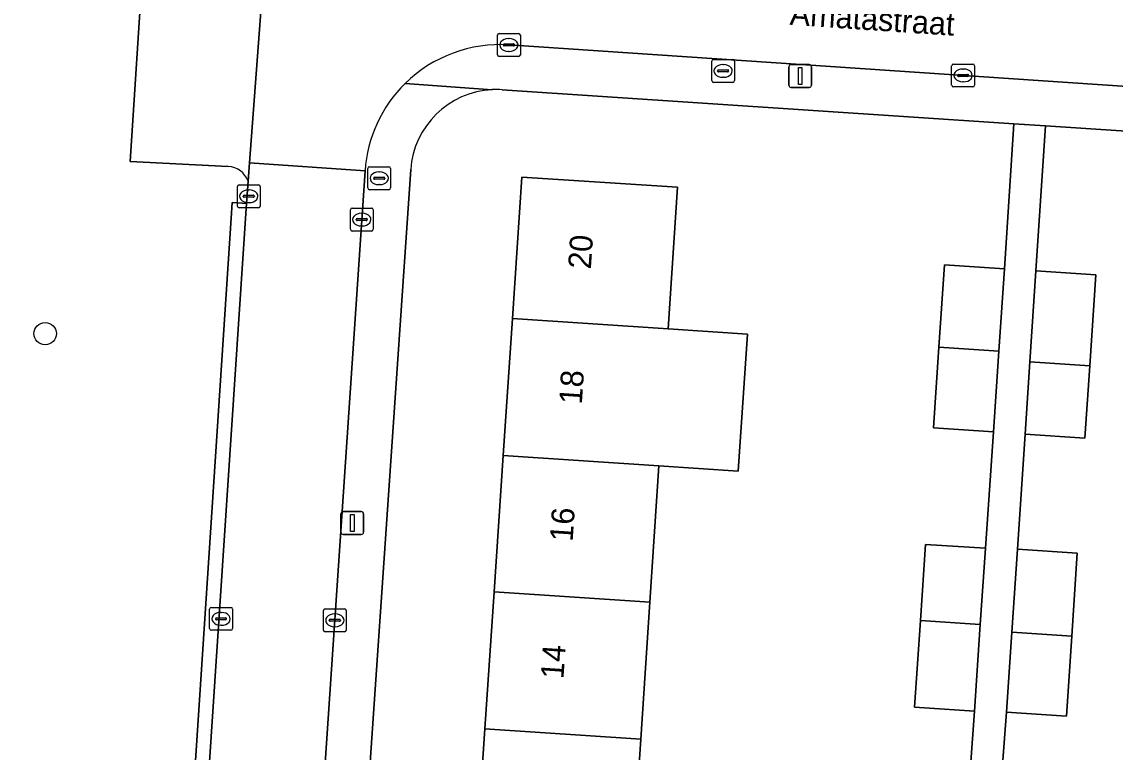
# Model space of a CAD drawing. Extents: x 161848 to 162726, y 385382 to 386521.
# Drawn here: x 161938.67 to 161986.5, y 385812.47 to 385844.42 of the extents above; entities that cross this region are included whole.
import ezdxf

# ---------------------------------------------------------------- set-up
doc = ezdxf.new("R2010")
doc.units = 0
for name, color, linetype in [('IMGEO_Berm_groen', 7, 'Continuous'), ('IMGEO_Boom', 7, 'Continuous'), ('IMGEO_Brandkraan', 7, 'Continuous'), ('IMGEO_Erf', 7, 'Continuous'), ('IMGEO_Kolk', 7, 'Continuous'), ('IMGEO_Lichtmast', 7, 'Continuous'), ('IMGEO_Openbare_ruimte_label', 7, 'Continuous'), ('IMGEO_Pand', 7, 'Continuous'), ('IMGEO_Pand_nummerreeks', 7, 'Continuous'), ('IMGEO_Parkeervlak_open', 7, 'Continuous'), ('IMGEO_Rijbaan_lokaal_open', 7, 'Continuous'), ('IMGEO_Verkeerseiland_open', 7, 'Continuous'), ('IMGEO_Voetpad_open', 7, 'Continuous')]:
    doc.layers.add(name, color=color, linetype=linetype)

msp = doc.modelspace()

# ---------------------------------------------------------------- linework, layer by layer
at = {"layer": 'IMGEO_Berm_groen'}
for points in [[(161947.7, 385838.093), (161943.41, 385838.314), (161943.973, 385847.108), (161933.818, 385847.74), (161931.525, 385832.871), (161927.656, 385775.034), (161939.891, 385770.318), (161939.908, 385768.742), (161943.443, 385768.793), (161945.684, 385803.221), (161947.829, 385835.828)], [(161947.829, 385835.828), (161947.874, 385836.512), (161948.121, 385836.496), (161948.494, 385836.471), (161948.566, 385837.444)]]:
    msp.add_lwpolyline(points, dxfattribs=at)
msp.add_arc((161947.651, 385837.125), 0.969, 19.1981, 87.1044, dxfattribs=at)
at = {"layer": 'IMGEO_Boom'}
msp.add_circle((161939.691, 385830.779), 0.489, dxfattribs=at)
at = {"layer": 'IMGEO_Brandkraan'}
for p, q in [((161968.848, 385841.847), (161968.848, 385842.699)), ((161968.923, 385842.773), (161969.775, 385842.773)), ((161969.849, 385842.699), (161969.849, 385841.847)), ((161969.107, 385842.267), (161969.107, 385842.279)), ((161969.545, 385842.23), (161969.147, 385842.23)), ((161969.15, 385842.316), (161969.548, 385842.316)), ((161969.336, 385842.553), (161969.361, 385842.553)), ((161969.591, 385842.279), (161969.591, 385842.267)), ((161969.775, 385841.773), (161968.923, 385841.773)), ((161969.359, 385841.993), (161969.334, 385841.993)), ((161953.803, 385837.151), (161953.803, 385838.003)), ((161953.878, 385838.077), (161954.73, 385838.077)), ((161954.291, 385837.857), (161954.316, 385837.857)), ((161954.804, 385838.003), (161954.804, 385837.151)), ((161954.062, 385837.571), (161954.062, 385837.583)), ((161954.5, 385837.534), (161954.102, 385837.534)), ((161954.105, 385837.62), (161954.503, 385837.62)), ((161954.546, 385837.583), (161954.546, 385837.571)), ((161954.73, 385837.077), (161953.878, 385837.077)), ((161954.314, 385837.297), (161954.289, 385837.297))]:
    msp.add_line(p, q, dxfattribs=at)
for points in [[(161968.848, 385841.847), (161968.848, 385842.699)], [(161968.923, 385842.773), (161969.775, 385842.773)], [(161969.849, 385842.699), (161969.849, 385841.847)], [(161969.775, 385841.773), (161968.923, 385841.773)], [(161953.803, 385837.151), (161953.803, 385838.003)], [(161953.878, 385838.077), (161954.73, 385838.077)], [(161954.804, 385838.003), (161954.804, 385837.151)], [(161954.73, 385837.077), (161953.878, 385837.077)]]:
    msp.add_lwpolyline(points, dxfattribs=at)
for centre, radius, start, end in [((161968.925, 385842.697), 0.0765, 91.552, 178.448), ((161968.925, 385842.697), 0.0765, 91.552, 178.448), ((161969.773, 385842.697), 0.0765, 1.552, 88.448), ((161969.773, 385842.697), 0.0765, 1.552, 88.448), ((161969.147, 385842.276), 0.0403, 85.8775, 175.7526), ((161969.144, 385842.266), 0.0366, 178.938, 274.7102), ((161969.548, 385842.273), 0.043, 264.8664, 352.4533), ((161969.552, 385842.278), 0.0386, 1.7309, 96.639), ((161968.925, 385841.849), 0.0765, 181.552, 268.448), ((161968.925, 385841.849), 0.0765, 181.552, 268.448), ((161969.773, 385841.849), 0.0765, 271.552, 358.448), ((161969.773, 385841.849), 0.0765, 271.552, 358.448), ((161953.88, 385838.001), 0.0765, 91.552, 178.448), ((161953.88, 385838.001), 0.0765, 91.552, 178.448), ((161954.728, 385838.001), 0.0765, 1.552, 88.448), ((161954.728, 385838.001), 0.0765, 1.552, 88.448), ((161954.102, 385837.58), 0.0403, 85.8775, 175.7526), ((161954.099, 385837.57), 0.0366, 178.938, 274.7102), ((161954.503, 385837.577), 0.043, 264.8664, 352.4533), ((161954.507, 385837.582), 0.0386, 1.7309, 96.639), ((161953.88, 385837.153), 0.0765, 181.552, 268.448), ((161953.88, 385837.153), 0.0765, 181.552, 268.448), ((161954.728, 385837.153), 0.0765, 271.552, 358.448), ((161954.728, 385837.153), 0.0765, 271.552, 358.448)]:
    msp.add_arc(centre, radius, start, end, dxfattribs=at)
for centre, major_axis, ratio, start_param, end_param in [((161969.335, 385842.273), (-0.387, 0.002), 0.722429, 4.712389, 7.853982), ((161969.36, 385842.273), (-0.39, 0.002), 0.717154, 1.570796, 4.712389), ((161954.29, 385837.577), (-0.387, 0.002), 0.722429, 4.712389, 7.853982), ((161954.315, 385837.577), (-0.39, 0.002), 0.717154, 1.570796, 4.712389)]:
    msp.add_ellipse(centre, major_axis=major_axis, ratio=ratio, start_param=start_param, end_param=end_param, dxfattribs=at)
at = {"layer": 'IMGEO_Erf'}
for points in [[(161977.392, 385809.804), (161980.014, 385809.631), (161980.348, 385814.258), (161977.727, 385814.432), (161977.978, 385818.234), (161978.199, 385821.56), (161980.821, 385821.387), (161981.18, 385826.49), (161978.559, 385826.664), (161978.792, 385830.19), (161979.031, 385833.792), (161981.653, 385833.619), (161982.073, 385839.965), (161959.679, 385841.448)], [(162010.612, 385837.904), (162007.405, 385838.156), (162000, 385838.778), (161983.452, 385839.874), (161983.031, 385833.522), (161985.651, 385833.348), (161985.387, 385829.37), (161985.178, 385826.212), (161982.558, 385826.386), (161982.22, 385821.354), (161984.84, 385821.18), (161984.599, 385817.539), (161984.367, 385814.044), (161981.747, 385814.218), (161981.378, 385809.448)], [(161955.683, 385837.954), (161951.696, 385779.71)], [(161958.535, 385807.578), (161958.93, 385813.487), (161959.331, 385819.481), (161959.731, 385825.445), (161960.132, 385831.44), (161960.546, 385837.627), (161967.351, 385837.188), (161966.94, 385830.984), (161970.408, 385830.752), (161970.006, 385824.757), (161966.543, 385824.989), (161966.148, 385819.025), (161965.751, 385813.03), (161965.359, 385807.121)]]:
    msp.add_lwpolyline(points, dxfattribs=at)
for centre, radius, start, end in [((161959.43, 385837.701), 3.756, 92.7645, 176.1324), ((161959.428, 385837.601), 3.856, 86.2702, 92.6638)]:
    msp.add_arc(centre, radius, start, end, dxfattribs=at)
at = {"layer": 'IMGEO_Kolk'}
for p, q in [((161959.477, 385842.983), (161959.477, 385843.835)), ((161959.552, 385843.909), (161960.404, 385843.909)), ((161959.965, 385843.689), (161959.99, 385843.689)), ((161960.478, 385843.835), (161960.478, 385842.983)), ((161959.736, 385843.403), (161959.736, 385843.415)), ((161960.174, 385843.366), (161959.776, 385843.366)), ((161959.779, 385843.452), (161960.177, 385843.452)), ((161959.988, 385843.129), (161959.963, 385843.129)), ((161960.22, 385843.415), (161960.22, 385843.403)), ((161960.404, 385842.909), (161959.552, 385842.909)), ((161979.421, 385842.575), (161980.273, 385842.575)), ((161979.346, 385841.649), (161979.346, 385842.501)), ((161979.648, 385842.118), (161980.046, 385842.118)), ((161979.834, 385842.355), (161979.859, 385842.355)), ((161980.347, 385842.501), (161980.347, 385841.649)), ((161979.605, 385842.069), (161979.605, 385842.081)), ((161980.043, 385842.032), (161979.645, 385842.032)), ((161979.857, 385841.795), (161979.832, 385841.795)), ((161980.089, 385842.081), (161980.089, 385842.069)), ((161980.273, 385841.575), (161979.421, 385841.575)), ((161948.098, 385836.363), (161948.098, 385837.215)), ((161948.173, 385837.289), (161949.025, 385837.289)), ((161948.4, 385836.832), (161948.798, 385836.832)), ((161948.586, 385837.069), (161948.611, 385837.069)), ((161949.099, 385837.215), (161949.099, 385836.363)), ((161948.357, 385836.783), (161948.357, 385836.795)), ((161948.795, 385836.746), (161948.397, 385836.746)), ((161948.609, 385836.509), (161948.584, 385836.509)), ((161948.841, 385836.795), (161948.841, 385836.783)), ((161949.025, 385836.289), (161948.173, 385836.289)), ((161953.041, 385835.343), (161953.041, 385836.195)), ((161953.116, 385836.269), (161953.968, 385836.269)), ((161953.529, 385836.049), (161953.554, 385836.049)), ((161954.042, 385836.195), (161954.042, 385835.343)), ((161953.3, 385835.763), (161953.3, 385835.775)), ((161953.738, 385835.726), (161953.34, 385835.726)), ((161953.343, 385835.812), (161953.741, 385835.812)), ((161953.552, 385835.489), (161953.527, 385835.489)), ((161953.784, 385835.775), (161953.784, 385835.763)), ((161953.968, 385835.269), (161953.116, 385835.269)), ((161946.886, 385817.876), (161946.886, 385818.728)), ((161946.961, 385818.802), (161947.813, 385818.802)), ((161947.887, 385818.728), (161947.887, 385817.876)), ((161951.862, 385817.811), (161951.862, 385818.663)), ((161951.937, 385818.737), (161952.789, 385818.737)), ((161952.863, 385818.663), (161952.863, 385817.811)), ((161947.145, 385818.296), (161947.145, 385818.308)), ((161947.583, 385818.259), (161947.185, 385818.259)), ((161947.188, 385818.345), (161947.586, 385818.345)), ((161947.374, 385818.582), (161947.399, 385818.582)), ((161947.629, 385818.308), (161947.629, 385818.296)), ((161952.121, 385818.231), (161952.121, 385818.243)), ((161952.559, 385818.194), (161952.161, 385818.194)), ((161952.164, 385818.28), (161952.562, 385818.28)), ((161952.35, 385818.517), (161952.375, 385818.517)), ((161952.605, 385818.243), (161952.605, 385818.231)), ((161947.813, 385817.802), (161946.961, 385817.802)), ((161947.397, 385818.022), (161947.372, 385818.022)), ((161952.789, 385817.737), (161951.937, 385817.737)), ((161952.373, 385817.957), (161952.348, 385817.957))]:
    msp.add_line(p, q, dxfattribs=at)
for points in [[(161959.477, 385842.983), (161959.477, 385843.835)], [(161959.552, 385843.909), (161960.404, 385843.909)], [(161960.478, 385843.835), (161960.478, 385842.983)], [(161960.404, 385842.909), (161959.552, 385842.909)], [(161979.421, 385842.575), (161980.273, 385842.575)], [(161979.346, 385841.649), (161979.346, 385842.501)], [(161980.347, 385842.501), (161980.347, 385841.649)], [(161980.273, 385841.575), (161979.421, 385841.575)], [(161948.098, 385836.363), (161948.098, 385837.215)], [(161948.173, 385837.289), (161949.025, 385837.289)], [(161949.099, 385837.215), (161949.099, 385836.363)], [(161949.025, 385836.289), (161948.173, 385836.289)], [(161953.041, 385835.343), (161953.041, 385836.195)], [(161953.116, 385836.269), (161953.968, 385836.269)], [(161954.042, 385836.195), (161954.042, 385835.343)], [(161953.968, 385835.269), (161953.116, 385835.269)], [(161946.886, 385817.876), (161946.886, 385818.728)], [(161946.961, 385818.802), (161947.813, 385818.802)], [(161947.887, 385818.728), (161947.887, 385817.876)], [(161951.862, 385817.811), (161951.862, 385818.663)], [(161951.937, 385818.737), (161952.789, 385818.737)], [(161952.863, 385818.663), (161952.863, 385817.811)], [(161947.813, 385817.802), (161946.961, 385817.802)], [(161952.789, 385817.737), (161951.937, 385817.737)]]:
    msp.add_lwpolyline(points, dxfattribs=at)
for centre, radius, start, end in [((161959.554, 385843.833), 0.0765, 91.552, 178.448), ((161959.554, 385843.833), 0.0765, 91.552, 178.448), ((161960.402, 385843.833), 0.0765, 1.552, 88.448), ((161960.402, 385843.833), 0.0765, 1.552, 88.448), ((161959.776, 385843.412), 0.0403, 85.8775, 175.7526), ((161959.773, 385843.402), 0.0366, 178.938, 274.7102), ((161960.177, 385843.409), 0.043, 264.8664, 352.4533), ((161960.181, 385843.414), 0.0386, 1.7309, 96.639), ((161959.554, 385842.985), 0.0765, 181.552, 268.448), ((161959.554, 385842.985), 0.0765, 181.552, 268.448), ((161960.402, 385842.985), 0.0765, 271.552, 358.448), ((161960.402, 385842.985), 0.0765, 271.552, 358.448), ((161979.423, 385842.499), 0.0765, 91.552, 178.448), ((161979.423, 385842.499), 0.0765, 91.552, 178.448), ((161980.271, 385842.499), 0.0765, 1.552, 88.448), ((161980.271, 385842.499), 0.0765, 1.552, 88.448), ((161979.645, 385842.078), 0.0403, 85.8775, 175.7526), ((161980.05, 385842.08), 0.0386, 1.7309, 96.639), ((161979.423, 385841.651), 0.0765, 181.552, 268.448), ((161979.423, 385841.651), 0.0765, 181.552, 268.448), ((161979.642, 385842.068), 0.0366, 178.938, 274.7102), ((161980.046, 385842.075), 0.043, 264.8664, 352.4533), ((161980.271, 385841.651), 0.0765, 271.552, 358.448), ((161980.271, 385841.651), 0.0765, 271.552, 358.448), ((161948.175, 385837.213), 0.0765, 91.552, 178.448), ((161948.175, 385837.213), 0.0765, 91.552, 178.448), ((161948.397, 385836.792), 0.0403, 85.8775, 175.7526), ((161948.802, 385836.794), 0.0386, 1.7309, 96.639), ((161949.023, 385837.213), 0.0765, 1.552, 88.448), ((161949.023, 385837.213), 0.0765, 1.552, 88.448), ((161948.175, 385836.365), 0.0765, 181.552, 268.448), ((161948.175, 385836.365), 0.0765, 181.552, 268.448), ((161948.394, 385836.782), 0.0366, 178.938, 274.7102), ((161948.798, 385836.789), 0.043, 264.8664, 352.4533), ((161949.023, 385836.365), 0.0765, 271.552, 358.448), ((161949.023, 385836.365), 0.0765, 271.552, 358.448), ((161953.118, 385836.193), 0.0765, 91.552, 178.448), ((161953.118, 385836.193), 0.0765, 91.552, 178.448), ((161953.966, 385836.193), 0.0765, 1.552, 88.448), ((161953.966, 385836.193), 0.0765, 1.552, 88.448), ((161953.34, 385835.772), 0.0403, 85.8775, 175.7526), ((161953.337, 385835.762), 0.0366, 178.938, 274.7102), ((161953.741, 385835.769), 0.043, 264.8664, 352.4533), ((161953.745, 385835.774), 0.0386, 1.7309, 96.639), ((161953.118, 385835.345), 0.0765, 181.552, 268.448), ((161953.118, 385835.345), 0.0765, 181.552, 268.448), ((161953.966, 385835.345), 0.0765, 271.552, 358.448), ((161953.966, 385835.345), 0.0765, 271.552, 358.448), ((161946.963, 385818.726), 0.0765, 91.552, 178.448), ((161946.963, 385818.726), 0.0765, 91.552, 178.448), ((161947.811, 385818.726), 0.0765, 1.552, 88.448), ((161947.811, 385818.726), 0.0765, 1.552, 88.448), ((161951.939, 385818.661), 0.0765, 91.552, 178.448), ((161951.939, 385818.661), 0.0765, 91.552, 178.448), ((161952.787, 385818.661), 0.0765, 1.552, 88.448), ((161952.787, 385818.661), 0.0765, 1.552, 88.448), ((161947.185, 385818.305), 0.0403, 85.8775, 175.7526), ((161947.182, 385818.295), 0.0366, 178.938, 274.7102), ((161947.586, 385818.302), 0.043, 264.8664, 352.4533), ((161947.59, 385818.307), 0.0386, 1.7309, 96.639), ((161952.161, 385818.24), 0.0403, 85.8775, 175.7526), ((161952.158, 385818.23), 0.0366, 178.938, 274.7102), ((161952.562, 385818.237), 0.043, 264.8664, 352.4533), ((161952.566, 385818.242), 0.0386, 1.7309, 96.639), ((161946.963, 385817.878), 0.0765, 181.552, 268.448), ((161946.963, 385817.878), 0.0765, 181.552, 268.448), ((161947.811, 385817.878), 0.0765, 271.552, 358.448), ((161947.811, 385817.878), 0.0765, 271.552, 358.448), ((161951.939, 385817.813), 0.0765, 181.552, 268.448), ((161951.939, 385817.813), 0.0765, 181.552, 268.448), ((161952.787, 385817.813), 0.0765, 271.552, 358.448), ((161952.787, 385817.813), 0.0765, 271.552, 358.448)]:
    msp.add_arc(centre, radius, start, end, dxfattribs=at)
for centre, major_axis, ratio, start_param, end_param in [((161959.964, 385843.409), (-0.387, 0.002), 0.722429, 4.712389, 7.853982), ((161959.989, 385843.409), (-0.39, 0.002), 0.717154, 1.570796, 4.712389), ((161979.833, 385842.075), (-0.387, 0.002), 0.722429, 4.712389, 7.853982), ((161979.858, 385842.075), (-0.39, 0.002), 0.717154, 1.570796, 4.712389), ((161948.585, 385836.789), (-0.387, 0.002), 0.722429, 4.712389, 7.853982), ((161948.61, 385836.789), (-0.39, 0.002), 0.717154, 1.570796, 4.712389), ((161953.528, 385835.769), (-0.387, 0.002), 0.722429, 4.712389, 7.853982), ((161953.553, 385835.769), (-0.39, 0.002), 0.717154, 1.570796, 4.712389), ((161947.373, 385818.302), (-0.387, 0.002), 0.722429, 4.712389, 7.853982), ((161947.398, 385818.302), (-0.39, 0.002), 0.717154, 1.570796, 4.712389), ((161952.349, 385818.237), (-0.387, 0.002), 0.722429, 4.712389, 7.853982), ((161952.374, 385818.237), (-0.39, 0.002), 0.717154, 1.570796, 4.712389)]:
    msp.add_ellipse(centre, major_axis=major_axis, ratio=ratio, start_param=start_param, end_param=end_param, dxfattribs=at)
at = {"layer": 'IMGEO_Lichtmast'}
for p, q in [((161972.225, 385841.648), (161972.225, 385842.448)), ((161972.225, 385842.448), (161972.225, 385841.648)), ((161972.325, 385842.548), (161973.115, 385842.548)), ((161973.115, 385842.548), (161972.325, 385842.548)), ((161973.215, 385842.448), (161973.215, 385841.648)), ((161973.215, 385841.648), (161973.215, 385842.448)), ((161973.115, 385841.548), (161972.325, 385841.548)), ((161972.325, 385841.548), (161973.115, 385841.548)), ((161952.731, 385822.992), (161953.521, 385822.992)), ((161953.521, 385822.992), (161952.731, 385822.992)), ((161952.631, 385822.092), (161952.631, 385822.892)), ((161952.631, 385822.892), (161952.631, 385822.092)), ((161953.621, 385822.892), (161953.621, 385822.092)), ((161953.621, 385822.092), (161953.621, 385822.892)), ((161953.521, 385821.992), (161952.731, 385821.992)), ((161952.731, 385821.992), (161953.521, 385821.992))]:
    msp.add_line(p, q, dxfattribs=at)
for points in [[(161972.645, 385842.423), (161972.795, 385842.423), (161972.795, 385841.673), (161972.645, 385841.673), (161972.645, 385842.423)], [(161953.051, 385822.867), (161953.201, 385822.867), (161953.201, 385822.117), (161953.051, 385822.117), (161953.051, 385822.867)]]:
    msp.add_lwpolyline(points, dxfattribs=at)
for centre, start, end in [((161972.325, 385842.448), 90, 180), ((161972.325, 385842.448), 90, 180), ((161973.115, 385842.448), 0, 90), ((161973.115, 385842.448), 360, 90), ((161972.325, 385841.648), 180, 270), ((161972.325, 385841.648), 180, 270), ((161973.115, 385841.648), 270, 0), ((161973.115, 385841.648), 270, 0), ((161952.731, 385822.892), 90, 180), ((161952.731, 385822.892), 90, 180), ((161953.521, 385822.892), 0, 90), ((161953.521, 385822.892), 360, 90), ((161952.731, 385822.092), 180, 270), ((161952.731, 385822.092), 180, 270), ((161953.521, 385822.092), 270, 0), ((161953.521, 385822.092), 270, 0)]:
    msp.add_arc(centre, 0.1, start, end, dxfattribs=at)
at = {"layer": 'IMGEO_Pand'}
for points in [[(161966.94, 385830.984), (161967.351, 385837.188), (161960.546, 385837.627), (161960.132, 385831.44)], [(161981.414, 385830.015), (161981.653, 385833.619), (161979.031, 385833.792), (161978.792, 385830.19)], [(161985.387, 385829.37), (161985.651, 385833.348), (161983.031, 385833.522), (161982.767, 385829.543)], [(161970.408, 385830.752), (161966.94, 385830.984), (161960.132, 385831.44), (161959.731, 385825.445), (161966.543, 385824.989), (161970.006, 385824.757)], [(161978.792, 385830.19), (161978.559, 385826.664), (161981.18, 385826.49), (161981.414, 385830.015)], [(161982.767, 385829.543), (161982.558, 385826.386), (161985.178, 385826.212), (161985.387, 385829.37)], [(161966.148, 385819.025), (161966.543, 385824.989), (161959.731, 385825.445), (161959.331, 385819.481)], [(161980.821, 385821.387), (161978.199, 385821.56), (161977.978, 385818.234), (161980.6, 385818.058)], [(161984.84, 385821.18), (161982.22, 385821.354), (161981.979, 385817.712), (161984.599, 385817.539)], [(161959.331, 385819.481), (161958.93, 385813.487), (161965.751, 385813.03), (161966.148, 385819.025)], [(161977.727, 385814.432), (161980.348, 385814.258), (161980.6, 385818.058), (161977.978, 385818.234)], [(161981.747, 385814.218), (161984.367, 385814.044), (161984.599, 385817.539), (161981.979, 385817.712)], [(161965.359, 385807.121), (161965.751, 385813.03), (161958.93, 385813.487), (161958.535, 385807.578)]]:
    msp.add_lwpolyline(points, close=True, dxfattribs=at)
at = {"layer": 'IMGEO_Parkeervlak_open'}
for points in [[(161948.566, 385837.444), (161948.626, 385838.255), (161949.439, 385849.157)], [(161948.372, 385848.216), (161944.063, 385848.44), (161943.973, 385847.108), (161943.41, 385838.314), (161947.7, 385838.093)]]:
    msp.add_lwpolyline(points, dxfattribs=at)
msp.add_arc((161947.651, 385837.125), 0.969, 19.1981, 87.1044, dxfattribs=at)
at = {"layer": 'IMGEO_Rijbaan_lokaal_open'}
for points in [[(161957.713, 385848.555), (161949.439, 385849.157), (161948.626, 385838.255), (161953.684, 385837.905)], [(161959.982, 385843.41), (162000, 385840.722), (162006.813, 385840.179), (162011.852, 385839.801), (162012.207, 385844.929), (162000, 385845.743), (161957.713, 385848.555)]]:
    msp.add_lwpolyline(points, dxfattribs=at)
msp.add_lwpolyline([(161953.684, 385837.905), (161948.626, 385838.255), (161948.566, 385837.444), (161948.494, 385836.471), (161944.769, 385780.141), (161949.827, 385779.824), (161951.056, 385798.814)], close=True, dxfattribs=at)
for centre, radius, start, end in [((161959.593, 385837.49), 5.933, 86.2376, 134.398), ((161959.597, 385837.503), 5.927, 134.5137, 176.1072)]:
    msp.add_arc(centre, radius, start, end, dxfattribs=at)
at = {"layer": 'IMGEO_Verkeerseiland_open'}
msp.add_lwpolyline([(161944.769, 385780.141), (161948.494, 385836.471), (161948.121, 385836.496), (161947.874, 385836.512), (161947.829, 385835.828), (161945.684, 385803.221), (161943.443, 385768.793), (161943.992, 385768.753), (161944.03, 385769.276)], close=True, dxfattribs=at)
at = {"layer": 'IMGEO_Voetpad_open'}
for points in [[(162012.581, 385834.953), (162012.884, 385839.718), (162011.852, 385839.801), (162006.813, 385840.179), (162000, 385840.722), (161959.982, 385843.41)], [(161955.442, 385841.729), (161959.249, 385841.452)], [(161959.249, 385841.452), (161955.442, 385841.729)], [(161959.679, 385841.448), (161982.073, 385839.965), (161983.452, 385839.874), (162000, 385838.778), (162007.405, 385838.156), (162010.612, 385837.904)], [(161981.378, 385809.448), (161981.747, 385814.218), (161981.979, 385817.712), (161982.22, 385821.354), (161982.558, 385826.386), (161982.767, 385829.543), (161983.031, 385833.522), (161983.452, 385839.874), (161982.073, 385839.965), (161981.653, 385833.619), (161981.414, 385830.015), (161981.18, 385826.49), (161980.821, 385821.387), (161980.6, 385818.058), (161980.348, 385814.258), (161980.014, 385809.631)], [(161953.684, 385837.905), (161951.056, 385798.814), (161949.827, 385779.824)], [(161951.696, 385779.71), (161955.683, 385837.954)]]:
    msp.add_lwpolyline(points, dxfattribs=at)
for centre, radius, start, end in [((161959.593, 385837.49), 5.933, 86.2376, 134.398), ((161959.597, 385837.503), 5.927, 134.5137, 176.1072), ((161959.43, 385837.701), 3.756, 92.7645, 176.1324), ((161959.428, 385837.601), 3.856, 86.2702, 92.6638)]:
    msp.add_arc(centre, radius, start, end, dxfattribs=at)

# ---------------------------------------------------------------- texts
at = {"layer": 'IMGEO_Openbare_ruimte_label'}
msp.add_text('Amatastraat', height=1, rotation=356.1593, dxfattribs=at).set_placement((161972.244, 385844.294))
at = {"layer": 'IMGEO_Pand_nummerreeks'}
for s, rotation, p in [('20', 86.1705, (161963.562, 385833.583)), ('18', 86.1729, (161963.166, 385827.667)), ('16', 86.1705, (161962.764, 385821.656)), ('14', 86.1705, (161962.362, 385815.649))]:
    msp.add_text(s, height=1, rotation=rotation, dxfattribs=at).set_placement(p)

doc.saveas('drawing.dxf')
